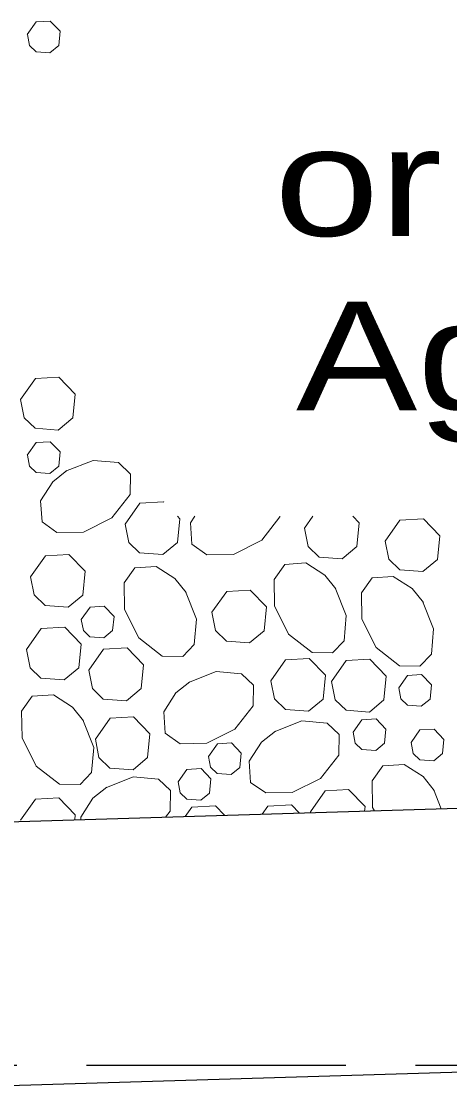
# Model space of a CAD drawing. Extents: x 1083.1 to 1117.1, y 697.4 to 741.4.
# Drawn here: x 1099.107 to 1099.721, y 704.268 to 705.791 of the extents above; entities that cross this region are included whole.
import ezdxf
from ezdxf.enums import TextEntityAlignment as Align

# ---------------------------------------------------------------- set-up
doc = ezdxf.new("R2010")
doc.units = 0
doc.header["$LTSCALE"] = 0.062
doc.linetypes.add('LONG_DASHED', pattern=[7.5, 6, -1.5])
doc.layers.add('1', color=7, linetype='Continuous', lineweight=13)

msp = doc.modelspace()

# ---------------------------------------------------------------- linework, layer by layer
at = {"layer": '1'}
for p, q in [((1099.51308, 705.06325), (1099.52517, 705.08042)), ((1099.69783, 704.68825), (1099.709, 704.66033)), ((1099.52167, 704.65467), (1099.52142, 704.65608))]:
    msp.add_line(p, q, dxfattribs=at)
at = {"layer": '1', "lineweight": 25}
msp.add_line((1093.13575, 704.08392), (1100.04408, 704.29175), dxfattribs=at)
at = {"layer": '1'}
for points in [[(1099.11533, 705.77217), (1099.12808, 705.79025), (1099.14833, 705.79133), (1099.16242, 705.77683), (1099.16042, 705.75625), (1099.14783, 705.74592), (1099.12783, 705.74733), (1099.11842, 705.7565), (1099.11542, 705.77217)], [(1099.11533, 705.168), (1099.12808, 705.18608), (1099.14833, 705.18725), (1099.16242, 705.17267), (1099.16042, 705.15217), (1099.14783, 705.14175), (1099.12783, 705.14325), (1099.11842, 705.15233), (1099.11542, 705.168)], [(1099.17017, 705.14492), (1099.20975, 705.1605), (1099.24608, 705.15742), (1099.26342, 705.141), (1099.26283, 705.1115), (1099.23667, 705.07792), (1099.19617, 705.05775), (1099.15792, 705.057), (1099.13642, 705.07233), (1099.13442, 705.10275), (1099.15183, 705.12992), (1099.17183, 705.14592)], [(1099.25567, 705.06908), (1099.27683, 705.09917), (1099.31067, 705.10117), (1099.31142, 705.10042)], [(1099.33058, 705.08042), (1099.33408, 705.07675), (1099.33075, 705.04267), (1099.30992, 705.02533), (1099.2765, 705.02775), (1099.26083, 705.04292), (1099.25575, 705.06908)], [(1099.47783, 705.08042), (1099.47783, 705.0795), (1099.45167, 705.046), (1099.41108, 705.02567), (1099.37292, 705.02508), (1099.35142, 705.04033), (1099.34942, 705.07075), (1099.35558, 705.08042)], [(1099.58233, 705.08042), (1099.5915, 705.07083), (1099.58817, 705.03683), (1099.56725, 705.01942), (1099.53392, 705.02183), (1099.51817, 705.037), (1099.51317, 705.06325)], [(1099.62883, 705.04483), (1099.64992, 705.07483), (1099.68375, 705.07683), (1099.70717, 705.05242), (1099.70375, 705.01842), (1099.68292, 705.001), (1099.64958, 705.00342), (1099.63392, 705.01858), (1099.62883, 705.04475)], [(1099.55717, 704.9775), (1099.57275, 704.93792), (1099.56967, 704.90158), (1099.55325, 704.88425), (1099.52375, 704.88483), (1099.49025, 704.91108), (1099.47, 704.95158), (1099.46925, 704.98975), (1099.48458, 705.01133), (1099.515, 705.01325), (1099.54217, 704.99592), (1099.55817, 704.97592)], [(1099.34217, 704.97233), (1099.35783, 704.93275), (1099.35467, 704.89642), (1099.33825, 704.87917), (1099.30875, 704.87967), (1099.27525, 704.90592), (1099.255, 704.9465), (1099.25425, 704.98467), (1099.26958, 705.00608), (1099.3, 705.00817), (1099.32717, 704.99075), (1099.34317, 704.97075)], [(1099.6825, 704.95825), (1099.69825, 704.91875), (1099.69508, 704.88233), (1099.67867, 704.86508), (1099.64917, 704.86558), (1099.61567, 704.89192), (1099.59533, 704.93242), (1099.59475, 704.97058), (1099.61, 704.99208), (1099.64042, 704.99408), (1099.66767, 704.97667), (1099.68358, 704.95675)], [(1099.55175, 704.843), (1099.57292, 704.87317), (1099.60675, 704.87508), (1099.63025, 704.85075), (1099.62683, 704.81658), (1099.606, 704.79925), (1099.57267, 704.80167), (1099.55692, 704.81692), (1099.55183, 704.843)], [(1099.34675, 704.8415), (1099.38633, 704.85725), (1099.42267, 704.85408), (1099.44, 704.83767), (1099.43942, 704.80817), (1099.41325, 704.77467), (1099.37267, 704.75442), (1099.3345, 704.75375), (1099.313, 704.769), (1099.311, 704.79942), (1099.32842, 704.82667), (1099.34833, 704.84258)], [(1099.19492, 704.78808), (1099.21067, 704.7485), (1099.2075, 704.71217), (1099.19108, 704.69492), (1099.16158, 704.69542), (1099.12808, 704.72167), (1099.10775, 704.76217), (1099.10717, 704.80042), (1099.12242, 704.82183), (1099.15283, 704.82392), (1099.18, 704.80642), (1099.196, 704.7865)], [(1099.46958, 704.77092), (1099.50917, 704.78658), (1099.5455, 704.78342), (1099.56283, 704.767), (1099.56225, 704.7375), (1099.536, 704.70392), (1099.4955, 704.68375), (1099.45733, 704.683), (1099.43575, 704.69825), (1099.43375, 704.72875), (1099.45117, 704.75592), (1099.47117, 704.77192)], [(1099.61317, 704.65742), (1099.61067, 704.66233), (1099.61008, 704.70058), (1099.62533, 704.72208), (1099.65575, 704.72408), (1099.683, 704.70658), (1099.69892, 704.68667)], [(1099.33158, 704.69883), (1099.34433, 704.71692), (1099.36458, 704.718), (1099.37867, 704.7035), (1099.37667, 704.68292), (1099.36408, 704.67258), (1099.34408, 704.674), (1099.33467, 704.68308), (1099.33167, 704.69883)], [(1099.22775, 704.69025), (1099.26733, 704.70592), (1099.30367, 704.70275), (1099.32092, 704.68642), (1099.32033, 704.65692), (1099.31375, 704.64842)], [(1099.19208, 704.64475), (1099.19192, 704.64808), (1099.20933, 704.67533), (1099.22933, 704.69125)], [(1099.52142, 704.65608), (1099.54258, 704.68608), (1099.57633, 704.68808), (1099.59983, 704.66367), (1099.59917, 704.657)], [(1099.10575, 704.64383), (1099.12692, 704.674), (1099.16067, 704.67583), (1099.18417, 704.65158), (1099.1835, 704.6445)], [(1099.34183, 704.64925), (1099.35133, 704.66283), (1099.38517, 704.66467), (1099.39842, 704.65092)], [(1099.45242, 704.65258), (1099.4605, 704.66408), (1099.49425, 704.66592), (1099.50567, 704.65417)]]:
    msp.add_lwpolyline(points, dxfattribs=at)
at = {"layer": '1', "lineweight": 25}
msp.add_lwpolyline([(1098.91383, 705.41058), (1098.91383, 704.63642), (1100.03275, 704.67008), (1100.03275, 704.29175)], dxfattribs=at)
at = {"layer": '1'}
for points in [[(1099.10575, 705.248), (1099.12692, 705.27808), (1099.16067, 705.28), (1099.18417, 705.25567), (1099.18075, 705.22158), (1099.15983, 705.20417), (1099.1265, 705.20667), (1099.11083, 705.22183)], [(1099.12008, 704.99358), (1099.14125, 705.02375), (1099.175, 705.02558), (1099.1985, 705.00133), (1099.19508, 704.96717), (1099.17417, 704.94975), (1099.14083, 704.95225), (1099.12517, 704.9675)], [(1099.38017, 704.94242), (1099.40133, 704.9725), (1099.435, 704.97442), (1099.45858, 704.95008), (1099.45517, 704.916), (1099.43425, 704.89867), (1099.40092, 704.901), (1099.38525, 704.91625)], [(1099.19275, 704.93192), (1099.20542, 704.95), (1099.22575, 704.95117), (1099.23983, 704.93658), (1099.23775, 704.91608), (1099.22525, 704.90567), (1099.20525, 704.90717), (1099.19583, 704.91625)], [(1099.11417, 704.88917), (1099.13533, 704.91917), (1099.16908, 704.92117), (1099.1925, 704.89675), (1099.18917, 704.86267), (1099.16825, 704.84533), (1099.13492, 704.84775), (1099.11925, 704.86292)], [(1099.2035, 704.85925), (1099.22467, 704.88933), (1099.25842, 704.89125), (1099.282, 704.86692), (1099.27858, 704.83283), (1099.25767, 704.81542), (1099.22433, 704.81783), (1099.20867, 704.83308)], [(1099.46475, 704.84425), (1099.48592, 704.87442), (1099.51967, 704.87633), (1099.54317, 704.852), (1099.53983, 704.81783), (1099.51892, 704.80058), (1099.48567, 704.80292), (1099.46992, 704.81817)], [(1099.64808, 704.83375), (1099.66075, 704.85175), (1099.681, 704.85292), (1099.69508, 704.83833), (1099.69308, 704.81783), (1099.68058, 704.8075), (1099.66058, 704.80892), (1099.65117, 704.818)], [(1099.213, 704.76017), (1099.23417, 704.79033), (1099.26783, 704.79225), (1099.29133, 704.76792), (1099.28792, 704.73375), (1099.26708, 704.71642), (1099.23375, 704.71883), (1099.21808, 704.73408)], [(1099.58258, 704.77025), (1099.59525, 704.78825), (1099.61558, 704.7895), (1099.62967, 704.77483), (1099.62758, 704.75442), (1099.61508, 704.744), (1099.59508, 704.74542), (1099.58567, 704.7545)], [(1099.66592, 704.75542), (1099.67858, 704.77342), (1099.69892, 704.77458), (1099.713, 704.76), (1099.71092, 704.7395), (1099.69842, 704.72917), (1099.67842, 704.73058), (1099.669, 704.73967)], [(1099.37525, 704.73558), (1099.388, 704.75358), (1099.40825, 704.75475), (1099.42233, 704.74017), (1099.42025, 704.71967), (1099.40775, 704.70933), (1099.38775, 704.71075), (1099.37833, 704.71983)]]:
    msp.add_lwpolyline(points, close=True, dxfattribs=at)
at = {"layer": '1', "linetype": 'LONG_DASHED', "lineweight": 25}
msp.add_lwpolyline([(1100.04408, 704.29175), (1098.91383, 704.29175), (1098.91383, 704.63642)], dxfattribs=at)

# ---------------------------------------------------------------- texts
at = {"layer": '1'}
for s, width, p in [('or No. 467', 1.3, (1100.1025, 705.483)), ('Aggregate', 1.25, (1100.1025, 705.23258))]:
    msp.add_text(s, height=0.156, dxfattribs=dict(at, width=width)).set_placement(p, align=Align.CENTER)

doc.saveas('drawing.dxf')
